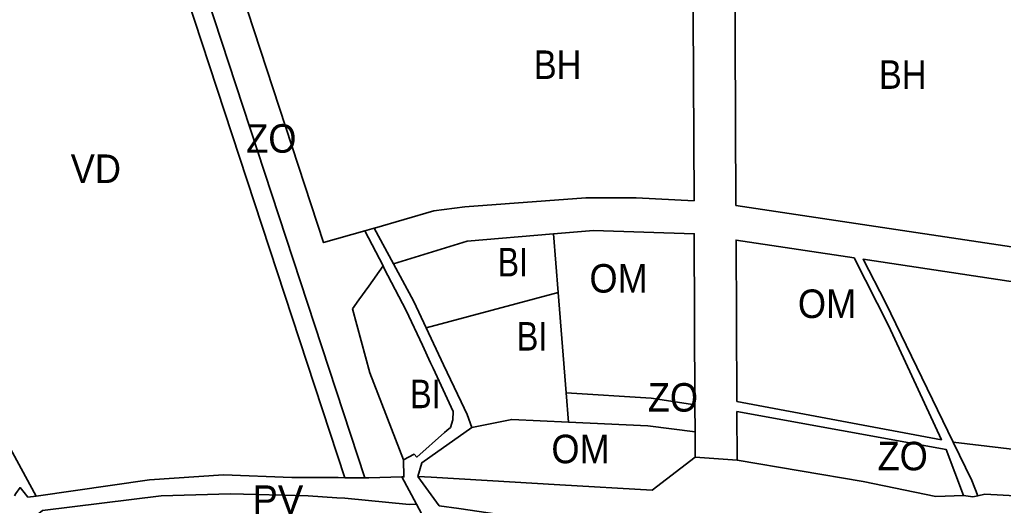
# Model space of a CAD drawing. Extents: x -650451 to -642268, y -1075216 to -1066610.
# Drawn here: x -647438 to -646920, y -1069842 to -1069586 of the extents above; entities that cross this region are included whole.
import ezdxf

# ---------------------------------------------------------------- set-up
doc = ezdxf.new("R2010")
doc.units = 0
doc.header["$LTSCALE"] = 6
doc.layers.add('1', color=7, linetype='Continuous', lineweight=35)
doc.layers.add('2', color=7, linetype='Continuous')
doc.layers.add('3', color=7, linetype='Continuous')

msp = doc.modelspace()

# ---------------------------------------------------------------- linework, layer by layer
at = {"layer": '1'}
for p, q in [((-647356.899, -1069552.034), (-647266.581, -1069827.042)), ((-647256.061, -1069697.32), (-647251.13, -1069695.888)), ((-647251.13, -1069695.888), (-647240.994, -1069714.513)), ((-647246.42, -1069715.63), (-647256.061, -1069697.32)), ((-647223.66, -1069748.26), (-647154.33, -1069729.69)), ((-647148.9, -1069797.88), (-647150.138, -1069782.334)), ((-647082.206, -1069802.916), (-647082.271, -1069788.81)), ((-647082.145, -1069816.321), (-647082.206, -1069802.916)), ((-647266.581, -1069827.042), (-647256.034, -1069827.107)), ((-647236.5, -1069826.63), (-647228.77, -1069840.98)), ((-647217.177, -1069862.57), (-647228.77, -1069840.98))]:
    msp.add_line(p, q, dxfattribs=at)
for points in [[(-647256.034, -1069827.107), (-647346.554, -1069551.486), (-647356.899, -1069552.034)], [(-647256.061, -1069697.32), (-647277.71, -1069703.421), (-647327.682, -1069551.263), (-647204.208, -1069549.647), (-647140.247, -1069549.071), (-647083.356, -1069551.018), (-647082.761, -1069681.399), (-647113.255, -1069679.966), (-647139.649, -1069679.961), (-647203.374, -1069684.716), (-647219.628, -1069686.746), (-647251.002, -1069695.852), (-647251.13, -1069695.888)], [(-646862.955, -1069713.633), (-647060.7, -1069683.894), (-647061.304, -1069551.773), (-647047.702, -1069552.239), (-646944.167, -1069563.743), (-646846, -1069575)], [(-647563.104, -1069566.28), (-647546.777, -1069629.901), (-647521.943, -1069665.763), (-647428.993, -1069836.714)], [(-647240.994, -1069714.513), (-647202.181, -1069702.678), (-647156.782, -1069698.901)], [(-647156.782, -1069698.901), (-647135.585, -1069697.137), (-647082.682, -1069698.791), (-647082.271, -1069788.81)], [(-647156.782, -1069698.901), (-647154.33, -1069729.69), (-647150.138, -1069782.334)], [(-647246.42, -1069715.63), (-647253.97, -1069726.27), (-647259.11, -1069733.52), (-647262.46, -1069738.25), (-647253.45, -1069771.95), (-647235.62, -1069817.62)], [(-647235.62, -1069817.62), (-647230, -1069814.75), (-647228.68, -1069816.21), (-647214.1, -1069803.32), (-647212.84, -1069802.21), (-647211.02, -1069800.57), (-647209.74, -1069796.63), (-647209.55, -1069792.27), (-647220.12, -1069769.51), (-647221.43, -1069766.68), (-647225.73, -1069757.43), (-647234.25, -1069739.09), (-647245.83, -1069716.99), (-647246.42, -1069715.63)], [(-647240.994, -1069714.513), (-647230.16, -1069734.42), (-647223.66, -1069748.26)], [(-646775.286, -1069745.022), (-646993.771, -1069712.163), (-646981.92, -1069734.86), (-646946.369, -1069808.291)], [(-647223.66, -1069748.26), (-647214.56, -1069767.62), (-647205.37, -1069787.19), (-647202.17, -1069793.89), (-647199.65, -1069800.69)], [(-646946.369, -1069808.291), (-646785.437, -1069827.534), (-646775.286, -1069745.022)], [(-647082.271, -1069788.81), (-647105.334, -1069785.168), (-647150.138, -1069782.334)], [(-647060.029, -1069817.854), (-647060.206, -1069792.294), (-646950.08, -1069812.16), (-646940.94, -1069836.34)], [(-647148.9, -1069797.88), (-647178.73, -1069796.4), (-647199.65, -1069800.69)], [(-647082.206, -1069802.916), (-647107.04, -1069799.84), (-647148.9, -1069797.88)], [(-647199.65, -1069800.69), (-647221.87, -1069816.21), (-647226.04, -1069819.17), (-647228.12, -1069826.33)], [(-646946.369, -1069808.291), (-646936.6, -1069828.47), (-646933.39, -1069836.51)], [(-647236.5, -1069826.63), (-647235.48, -1069826.59), (-647235.49, -1069826.51), (-647235.62, -1069817.62)], [(-647228.12, -1069826.33), (-647221.14, -1069826.761), (-647191.66, -1069828.58), (-647153.36, -1069830.79), (-647104.741, -1069833.568), (-647082.145, -1069816.321)], [(-647082.145, -1069816.321), (-647074.72, -1069816.8), (-647060.029, -1069817.854)], [(-647060.029, -1069817.854), (-646993.81, -1069829.12), (-646955.45, -1069836.93), (-646940.94, -1069836.34)], [(-647428.993, -1069836.714), (-647369.3, -1069828.22), (-647330.46, -1069825.51), (-647294.38, -1069826.88), (-647270.09, -1069827.02), (-647266.581, -1069827.042)], [(-647256.034, -1069827.107), (-647253.88, -1069827.12), (-647236.5, -1069826.63)], [(-647173.23, -1069871.09), (-647174.58, -1069868.03), (-647180.29, -1069855.47), (-647181.99, -1069852.94), (-647186.43, -1069846.14), (-647206.6, -1069843.28), (-647216.82, -1069841.82), (-647228.12, -1069826.33)], [(-647440.459, -1069836.56), (-647439.63, -1069835.38), (-647437.46, -1069832.27), (-647435.36, -1069834.84), (-647433.32, -1069837.33), (-647428.993, -1069836.714)], [(-647228.77, -1069840.98), (-647232.66, -1069841.07), (-647266.62, -1069837.86), (-647270.71, -1069837.61), (-647285.9, -1069836.66), (-647326.71, -1069835.46), (-647363.21, -1069836.64), (-647425.73, -1069844.31), (-647427.62, -1069845.94)], [(-646933.39, -1069836.51), (-646929.67, -1069835.68), (-646875, -1069838.65), (-646853.88, -1069839.8), (-646826.63, -1069841.84), (-646778.74, -1069850.44), (-646751.8, -1069853.72), (-646743.31, -1069854.26)], [(-646940.94, -1069836.34), (-646936.08, -1069837.11), (-646933.39, -1069836.51)]]:
    msp.add_lwpolyline(points, dxfattribs=at)
msp.add_lwpolyline([(-646998.56, -1069711.443), (-647060.617, -1069702.116), (-647060.23, -1069786.932), (-646952.56, -1069807.13), (-646980.4, -1069746.98)], close=True, dxfattribs=at)

# ---------------------------------------------------------------- texts
at = {"layer": '2', "width": 0.85}
for p in [(-647176.072, -1069760.196), (-647232.227, -1069790.491)]:
    msp.add_text('BI', height=15, dxfattribs=at).set_placement(p)
at = {"layer": '3'}
for s, width, p in [('BH', 0.9, (-647167.096, -1069617.411)), ('BH', 0.9, (-646985.458, -1069622.6)), ('ZO', 0.95, (-647318.45, -1069656.187)), ('VD', 0.95, (-647410.821, -1069672.083)), ('BI', 0.85, (-647186.186, -1069721.211)), ('OM', 0.95, (-647137.81, -1069729.729)), ('OM', 0.95, (-647028.086, -1069743.074)), ('ZO', 0.95, (-647107.096, -1069792.303)), ('OM', 0.95, (-647157.827, -1069819.436)), ('ZO', 0.95, (-646986.176, -1069823.159))]:
    msp.add_text(s, height=15, dxfattribs=dict(at, width=width)).set_placement(p)
msp.add_text('PV', height=15, dxfattribs=at).set_placement((-647315.168, -1069846.092))

doc.saveas('drawing.dxf')
